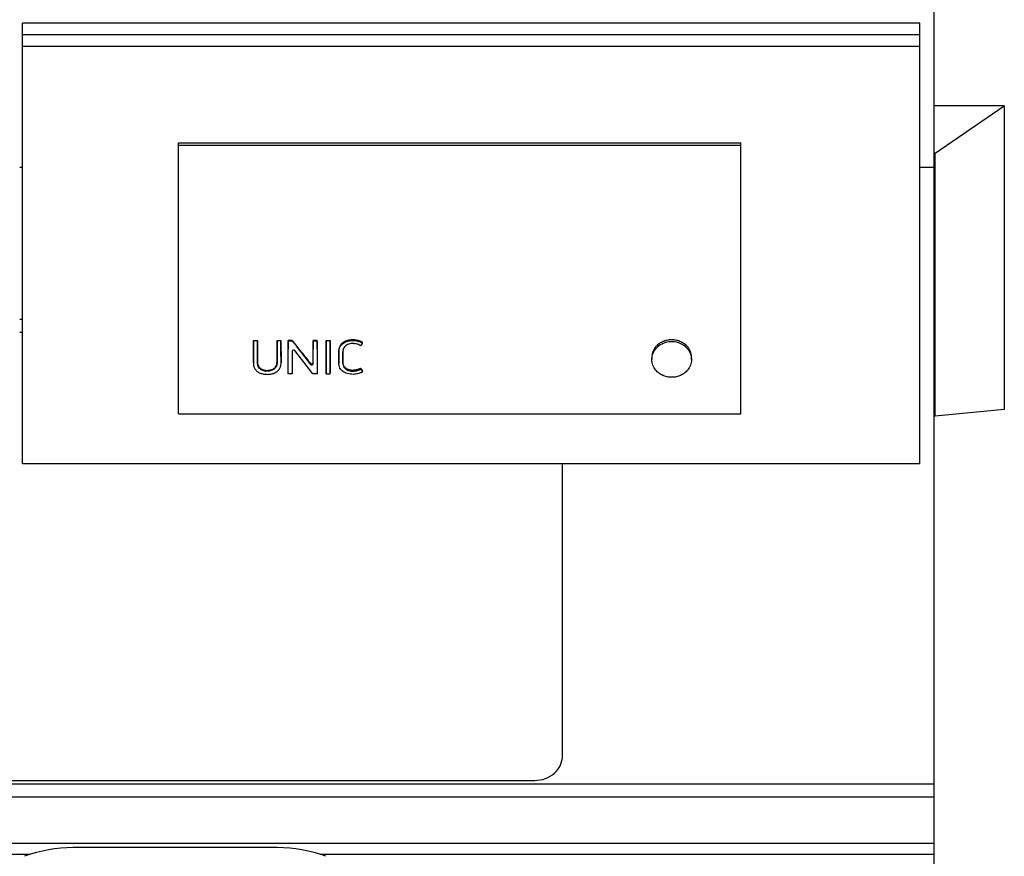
# Model space of a CAD drawing. Header units: inches. Extents: x 0 to 23760, y -13 to 16800.
# Tile 266 of 280: x 21042 to 21743, y 12978 to 13573. Entities that reach past the tile are written whole.
import ezdxf

# ---------------------------------------------------------------- set-up
doc = ezdxf.new("R2010")
doc.units = ezdxf.units.IN
doc.layers.add('1', color=7, linetype='Continuous', true_color=0xffffff)
doc.layers.add('254', color=7, linetype='Continuous', true_color=0xffffff)

msp = doc.modelspace()

# ---------------------------------------------------------------- linework, layer by layer
at = {"layer": '1', "color": 2, "linetype": 'Continuous', "lineweight": 25}
for p, q in [((21692.668, 13590.475), (21692.668, 13511.623)), ((21692.668, 13511.629), (21692.668, 13478.019)), ((21742.956, 13511.629), (21692.668, 13511.629)), ((21693.668, 13478.019), (21742.956, 13511.629)), ((21742.956, 13511.629), (21742.956, 13295.652)), ((21154.93, 13485.248), (21555.43, 13485.248)), ((21154.93, 13483.646), (21154.93, 13485.248)), ((21154.93, 13483.646), (21555.43, 13483.646)), ((21154.93, 13292.485), (21154.93, 13483.646)), ((21555.43, 13483.646), (21555.43, 13485.248)), ((21555.43, 13292.485), (21555.43, 13483.646)), ((21692.668, 13478.019), (21692.668, 13290.859)), ((21693.668, 13478.019), (21692.668, 13478.019)), ((21693.668, 13290.859), (21693.668, 13478.019)), ((21041.913, 13468.107), (21043.905, 13468.107)), ((21682.858, 13468.107), (21692.668, 13468.107)), ((21043.923, 13359.651), (21041.922, 13359.651)), ((21043.923, 13350.416), (21041.922, 13350.416)), ((21208.391, 13344.766), (21211.192, 13344.766)), ((21208.391, 13344.325), (21208.391, 13344.766)), ((21211.192, 13344.325), (21208.391, 13344.325)), ((21211.192, 13344.325), (21211.192, 13344.766)), ((21225.155, 13344.766), (21227.956, 13344.766)), ((21225.155, 13344.325), (21225.155, 13344.766)), ((21227.956, 13344.325), (21225.155, 13344.325)), ((21227.956, 13344.325), (21227.956, 13344.766)), ((21236.024, 13344.766), (21233.181, 13344.766)), ((21233.181, 13344.325), (21233.181, 13344.766)), ((21233.181, 13344.325), (21236.024, 13344.325)), ((21236.024, 13344.325), (21236.024, 13344.766)), ((21253.637, 13344.766), (21250.837, 13344.766)), ((21250.837, 13344.325), (21250.837, 13344.766)), ((21250.837, 13344.325), (21253.637, 13344.325)), ((21253.637, 13344.325), (21253.637, 13344.766)), ((21260.11, 13344.766), (21262.911, 13344.766)), ((21260.11, 13344.325), (21260.11, 13344.766)), ((21262.911, 13344.325), (21260.11, 13344.325)), ((21262.911, 13344.325), (21262.911, 13344.766)), ((21285.981, 13342.799), (21285.981, 13343.244)), ((21227.989, 13328.127), (21227.968, 13337.92)), ((21233.133, 13320.874), (21233.168, 13337.92)), ((21235.995, 13336.991), (21236.029, 13320.874)), ((21250.737, 13320.874), (21237.819, 13337.483)), ((21242.578, 13335.884), (21248.976, 13327.649)), ((21250.804, 13328.132), (21250.825, 13337.92)), ((21253.649, 13337.92), (21253.685, 13320.874)), ((21260.098, 13337.92), (21260.063, 13320.874)), ((21262.959, 13320.874), (21262.923, 13337.92)), ((21208.356, 13328.941), (21208.356, 13328.394)), ((21227.989, 13328.11), (21227.989, 13328.127)), ((21269.174, 13328.848), (21269.174, 13328.3)), ((21272.036, 13329.62), (21272.036, 13330.156)), ((21492.015, 13332.802), (21492.015, 13331.171)), ((21520.208, 13331.171), (21520.208, 13332.801)), ((21233.133, 13320.874), (21233.133, 13321.518)), ((21236.029, 13320.874), (21233.133, 13320.874)), ((21236.029, 13320.874), (21236.029, 13321.518)), ((21253.685, 13320.874), (21250.737, 13320.874)), ((21253.685, 13320.874), (21253.685, 13321.518)), ((21260.063, 13320.874), (21260.063, 13321.518)), ((21260.063, 13320.874), (21262.959, 13320.874)), ((21262.959, 13320.874), (21262.959, 13321.518)), ((21284.75, 13324.289), (21284.75, 13324.885)), ((21284.75, 13324.289), (21286.077, 13322.437)), ((21286.077, 13322.437), (21286.077, 13323.059)), ((21154.93, 13292.485), (21555.43, 13292.485)), ((21742.956, 13295.652), (21693.668, 13290.859)), ((21693.668, 13290.859), (21692.668, 13290.859)), ((21692.668, 13290.855), (21692.668, 12968.212)), ((21428.406, 13049.064), (21428.406, 13256.931)), ((16930.744, 13029.045), (21692.668, 13029.045)), ((20898.668, 13031.557), (21408.668, 13031.557)), ((16930.744, 13019.91), (21692.668, 13019.91)), ((16930.744, 12986.999), (21692.668, 12986.999)), ((21225.331, 12983.729), (21080.006, 12983.729)), ((20695.585, 12979.015), (21049.688, 12979.015)), ((21255.611, 12979.015), (21692.668, 12979.015))]:
    msp.add_line(p, q, dxfattribs=at)
at = {"layer": '1', "color": 110, "linetype": 'Continuous', "lineweight": 13}
for p, q in [((21278.794, 13344.635), (21278.794, 13345.075)), ((21208.379, 13337.92), (21208.379, 13338.386)), ((21211.204, 13337.92), (21211.204, 13338.386)), ((21225.143, 13337.92), (21225.143, 13338.386)), ((21227.968, 13337.92), (21227.968, 13338.386)), ((21233.168, 13337.92), (21233.168, 13338.386)), ((21235.995, 13336.991), (21235.995, 13336.993)), ((21242.578, 13335.884), (21242.578, 13336.364)), ((21250.825, 13337.92), (21250.825, 13338.386)), ((21253.649, 13337.92), (21253.649, 13338.386)), ((21260.098, 13337.92), (21260.098, 13338.386)), ((21262.923, 13337.92), (21262.923, 13338.386)), ((21269.215, 13337.663), (21269.215, 13338.131)), ((21494.445, 13339.729), (21494.445, 13338.274)), ((21517.779, 13339.729), (21517.779, 13338.274)), ((21227.989, 13328.127), (21227.989, 13328.676)), ((21248.976, 13327.649), (21248.976, 13328.204)), ((21250.804, 13328.132), (21250.804, 13328.682))]:
    msp.add_line(p, q, dxfattribs=at)
at = {"layer": '1', "color": 2, "linetype": 'Continuous', "lineweight": 25}
for centre, start, end in [((21080.006, 12883.991), 90, 110.300866), ((21225.331, 12883.991), 69.699134, 90)]:
    msp.add_arc(centre, 99.738, start, end, dxfattribs=at)
for centre, major_axis, ratio, start_param, end_param in [((21506.112, 13331.328), (-14.051, 0), 0.8870108, 3.7326986, 5.6920794), ((21227.945, 13940.652), (-1.911, 1200.902), 0.0009009, 2.0961392, 2.105511), ((21233.191, 13939.75), (1.91, 1199.783), 0.0009006, 4.171048, 4.1873742), ((21236.997, 13336.983), (-1.001, 0.044), 0.8870641, 3.788573, 6.3244483), ((21235.971, 13939.844), (-1.91, 1199.9), 0.0009006, 2.0967348, 2.1121704), ((21232.714, 13939.905), (-759.045, 1185.848), 0.2418607, 1.9442257, 1.9521119), ((21250.847, 13939.105), (1.909, 1198.981), 0.0009003, 4.1782304, 4.1876088), ((21253.627, 13939.882), (-1.91, 1199.946), 0.0009006, 2.0958592, 2.1121836), ((21260.121, 13939.883), (1.91, 1199.947), 0.0009006, 4.1710013, 4.1873258), ((21262.901, 13939.949), (-1.91, 1200.029), 0.0009007, 2.0958837, 2.1122072), ((21249.803, 13328.14), (-1.001, 0.027), 0.8769779, 0.6237267, 3.1630783), ((21267.431, 13936.631), (-693.968, 1184.986), 0.232747, 1.9722772, 1.974055), ((21408.668, 13049.064), (19.738, 0), 0.8870108, 4.7123888, 6.2831855)]:
    msp.add_ellipse(centre, major_axis=major_axis, ratio=ratio, start_param=start_param, end_param=end_param, dxfattribs=at)
for points in [[(21208.379, 13338.386), (21208.383, 13340.509), (21208.387, 13342.636), (21208.391, 13344.766)], [(21211.192, 13344.766), (21211.195, 13342.636), (21211.199, 13340.509), (21211.204, 13338.386)], [(21225.143, 13338.386), (21225.147, 13340.509), (21225.151, 13342.636), (21225.155, 13344.766)], [(21227.956, 13344.766), (21227.96, 13342.636), (21227.963, 13340.509), (21227.968, 13338.386)], [(21233.181, 13344.766), (21233.177, 13342.636), (21233.173, 13340.509), (21233.168, 13338.386)], [(21250.837, 13344.766), (21250.833, 13342.636), (21250.829, 13340.509), (21250.825, 13338.386)], [(21253.649, 13338.386), (21253.645, 13340.509), (21253.641, 13342.636), (21253.637, 13344.766)], [(21260.098, 13338.386), (21260.103, 13340.509), (21260.107, 13342.636), (21260.11, 13344.766)], [(21262.911, 13344.766), (21262.915, 13342.636), (21262.919, 13340.509), (21262.923, 13338.386)], [(21284.63, 13340.96), (21283.686, 13341.557), (21282.628, 13341.933), (21281.509, 13342.188)]]:
    msp.add_open_spline(points, degree=3, dxfattribs=at)
for points, knots in [([(21208.391, 13344.325), (21208.39, 13343.745), (21208.389, 13343.164), (21208.385, 13341.029), (21208.382, 13339.475), (21208.379, 13337.92)], [0, 0, 0, 0, 0.2717687, 0.2717687, 1, 1, 1, 1]), ([(21211.204, 13337.92), (21211.202, 13338.5), (21211.201, 13339.08), (21211.197, 13341.215), (21211.194, 13342.77), (21211.192, 13344.325)], [0, 0, 0, 0, 0.2717687, 0.2717687, 1, 1, 1, 1]), ([(21225.155, 13344.325), (21225.154, 13343.745), (21225.153, 13343.164), (21225.149, 13341.029), (21225.146, 13339.475), (21225.143, 13337.92)], [0, 0, 0, 0, 0.2717687, 0.2717687, 1, 1, 1, 1]), ([(21227.968, 13337.92), (21227.967, 13338.5), (21227.966, 13339.08), (21227.961, 13341.215), (21227.959, 13342.77), (21227.956, 13344.325)], [0, 0, 0, 0, 0.2717687, 0.2717687, 1, 1, 1, 1]), ([(21233.168, 13337.92), (21233.172, 13339.475), (21233.175, 13341.029), (21233.178, 13343.164), (21233.179, 13343.745), (21233.181, 13344.325)], [0, 0, 0, 0, 0.7282313, 0.7282313, 1, 1, 1, 1]), ([(21242.578, 13336.364), (21241.485, 13337.761), (21240.393, 13339.159), (21238.209, 13341.96), (21237.116, 13343.362), (21236.024, 13344.766)], [0, 0, 0, 0, 0.5, 0.5, 1, 1, 1, 1]), ([(21236.024, 13344.325), (21237.089, 13342.954), (21238.153, 13341.582), (21239.965, 13339.249), (21240.711, 13338.288), (21241.831, 13336.846), (21242.205, 13336.365), (21242.578, 13335.884)], [0, 0, 0, 0, 0.4873931, 0.4873931, 0.829131, 0.829131, 1, 1, 1, 1]), ([(21250.825, 13337.92), (21250.828, 13339.475), (21250.831, 13341.029), (21250.834, 13343.164), (21250.836, 13343.745), (21250.837, 13344.325)], [0, 0, 0, 0, 0.7282313, 0.7282313, 1, 1, 1, 1]), ([(21253.637, 13344.325), (21253.64, 13342.77), (21253.643, 13341.215), (21253.647, 13339.08), (21253.648, 13338.5), (21253.649, 13337.92)], [0, 0, 0, 0, 0.7282313, 0.7282313, 1, 1, 1, 1]), ([(21260.11, 13344.325), (21260.109, 13343.745), (21260.108, 13343.164), (21260.104, 13341.029), (21260.102, 13339.475), (21260.098, 13337.92)], [0, 0, 0, 0, 0.2717687, 0.2717687, 1, 1, 1, 1]), ([(21262.923, 13337.92), (21262.922, 13338.5), (21262.921, 13339.08), (21262.917, 13341.215), (21262.914, 13342.77), (21262.911, 13344.325)], [0, 0, 0, 0, 0.2717687, 0.2717687, 1, 1, 1, 1]), ([(21278.794, 13345.075), (21278.215, 13345.075), (21277.643, 13345.04), (21276.511, 13344.896), (21275.952, 13344.786), (21275.331, 13344.617), (21275.262, 13344.598), (21275.125, 13344.558), (21274.92, 13344.497), (21274.45, 13344.34), (21274.06, 13344.185), (21273.552, 13343.957), (21273.305, 13343.832), (21272.943, 13343.629), (21272.823, 13343.559), (21272.647, 13343.449), (21272.589, 13343.412), (21272.473, 13343.336), (21272.416, 13343.297), (21271.908, 13342.946), (21271.499, 13342.6), (21270.948, 13342.03), (21270.775, 13341.832), (21270.573, 13341.573), (21270.533, 13341.521), (21270.454, 13341.416), (21270.416, 13341.362), (21270.303, 13341.202), (21270.231, 13341.093), (21270.024, 13340.765), (21269.9, 13340.542), (21269.681, 13340.085), (21269.586, 13339.851), (21269.468, 13339.492), (21269.433, 13339.372), (21269.385, 13339.188), (21269.37, 13339.127), (21269.342, 13339.003), (21269.277, 13338.694), (21269.235, 13338.382), (21269.215, 13338.131)], [0, 0, 0, 0, 0.125, 0.125, 0.25, 0.25, 0.265625, 0.265625, 0.28125, 0.3125, 0.375, 0.375, 0.4375, 0.4375, 0.46875, 0.46875, 0.484375, 0.484375, 0.5, 0.5, 0.625, 0.625, 0.6875, 0.6875, 0.703125, 0.703125, 0.71875, 0.71875, 0.75, 0.75, 0.8125, 0.8125, 0.875, 0.875, 0.90625, 0.90625, 0.921875, 0.921875, 0.9375, 1, 1, 1, 1]), ([(21269.215, 13337.663), (21269.255, 13338.167), (21269.348, 13338.662), (21269.663, 13339.631), (21269.889, 13340.095), (21270.437, 13340.97), (21270.763, 13341.389), (21271.502, 13342.156), (21271.912, 13342.503), (21272.811, 13343.126), (21273.301, 13343.401), (21274.318, 13343.858), (21274.85, 13344.045), (21276.505, 13344.496), (21277.638, 13344.635), (21278.794, 13344.635)], [0, 0, 0, 0, 0.125, 0.125, 0.25, 0.25, 0.375, 0.375, 0.5, 0.5, 0.625, 0.625, 0.75, 0.75, 1, 1, 1, 1]), ([(21274.599, 13341.395), (21274.05, 13341.048), (21273.567, 13340.614), (21272.808, 13339.639), (21272.51, 13339.094), (21272.137, 13337.963), (21272.05, 13337.367), (21272.017, 13336.481), (21272.023, 13336.185), (21272.024, 13335.594), (21272.027, 13334.117), (21272.031, 13332.048), (21272.035, 13330.274), (21272.037, 13329.092), (21272.019, 13328.498), (21272.164, 13327.331), (21272.317, 13326.748), (21272.835, 13325.664), (21273.188, 13325.15), (21274.055, 13324.258), (21274.584, 13323.881), (21275.747, 13323.287), (21276.382, 13323.08), (21277.698, 13322.81), (21278.365, 13322.759), (21279.713, 13322.792), (21280.385, 13322.86), (21281.695, 13323.079), (21282.34, 13323.224), (21283.591, 13323.657), (21284.196, 13323.943), (21284.75, 13324.289)], [0, 0, 0, 0, 0.0625, 0.0625, 0.125, 0.125, 0.1875, 0.1875, 0.21875, 0.21875, 0.25, 0.375, 0.4375, 0.4375, 0.5, 0.5, 0.5625, 0.5625, 0.625, 0.625, 0.6875, 0.6875, 0.75, 0.75, 0.8125, 0.8125, 0.875, 0.875, 0.9375, 0.9375, 1, 1, 1, 1]), ([(21281.509, 13342.188), (21280.34, 13342.454), (21279.123, 13342.573), (21277.346, 13342.405), (21276.752, 13342.29), (21275.622, 13341.942), (21275.091, 13341.704), (21274.599, 13341.395)], [0, 0, 0, 0, 0.5, 0.5, 0.75, 0.75, 1, 1, 1, 1]), ([(21285.981, 13343.244), (21285.467, 13343.574), (21284.921, 13343.858), (21284.271, 13344.125), (21284.199, 13344.154), (21284.053, 13344.21), (21283.98, 13344.237), (21283.76, 13344.317), (21283.612, 13344.366), (21283.166, 13344.507), (21282.865, 13344.589), (21282.256, 13344.732), (21281.949, 13344.793), (21281.483, 13344.872), (21281.248, 13344.908), (21281.013, 13344.938), (21280.855, 13344.958), (21280.776, 13344.967), (21280.381, 13345.009), (21280.064, 13345.034), (21279.43, 13345.067), (21279.112, 13345.075), (21278.794, 13345.075)], [0, 0, 0, 0, 0.25, 0.25, 0.28125, 0.28125, 0.3125, 0.3125, 0.375, 0.375, 0.5, 0.5, 0.625, 0.625, 0.6875, 0.71875, 0.71875, 0.75, 0.75, 0.875, 0.875, 1, 1, 1, 1]), ([(21278.794, 13344.635), (21280.068, 13344.635), (21281.34, 13344.507), (21283.181, 13344.073), (21283.784, 13343.885), (21284.925, 13343.412), (21285.467, 13343.13), (21285.981, 13342.799)], [0, 0, 0, 0, 0.5, 0.5, 0.75, 0.75, 1, 1, 1, 1]), ([(21285.981, 13342.799), (21285.889, 13342.675), (21285.798, 13342.551), (21285.348, 13341.938), (21284.989, 13341.449), (21284.63, 13340.96)], [0, 0, 0, 0, 0.202463, 0.202463, 1, 1, 1, 1]), ([(21517.779, 13339.729), (21517.617, 13339.937), (21517.282, 13340.343), (21516.921, 13340.728), (21516.36, 13341.289), (21515.961, 13341.643), (21515.324, 13342.143), (21515.106, 13342.304), (21514.768, 13342.538), (21514.654, 13342.615), (21514.423, 13342.765), (21514.306, 13342.839), (21513.717, 13343.198), (21513.229, 13343.458), (21512.222, 13343.925), (21511.702, 13344.131), (21510.899, 13344.401), (21510.628, 13344.483), (21510.283, 13344.578), (21510.214, 13344.597), (21510.075, 13344.633), (21509.868, 13344.685), (21509.659, 13344.734), (21508.963, 13344.885), (21508.401, 13344.975), (21507.268, 13345.097), (21506.697, 13345.128), (21505.977, 13345.129), (21505.833, 13345.127), (21505.616, 13345.121), (21505.544, 13345.119), (21505.399, 13345.113), (21505.039, 13345.096), (21504.682, 13345.068), (21503.83, 13344.977), (21503.268, 13344.886), (21502.437, 13344.706), (21501.886, 13344.571), (21501.342, 13344.406), (21501.005, 13344.294), (21500.937, 13344.271), (21500.803, 13344.224), (21500.603, 13344.152), (21500.406, 13344.077), (21500.014, 13343.922), (21499.758, 13343.812), (21499.001, 13343.462), (21498.515, 13343.203), (21497.812, 13342.775), (21497.582, 13342.626), (21497.245, 13342.392), (21497.133, 13342.313), (21496.968, 13342.191), (21496.913, 13342.15), (21496.804, 13342.068), (21496.75, 13342.026), (21496.269, 13341.649), (21495.867, 13341.293), (21495.304, 13340.729), (21494.942, 13340.343), (21494.606, 13339.937), (21494.445, 13339.729)], [0, 0, 0, 0, 0.03125, 0.0625, 0.0625, 0.125, 0.125, 0.15625, 0.15625, 0.171875, 0.171875, 0.1875, 0.1875, 0.25, 0.25, 0.3125, 0.3125, 0.34375, 0.34375, 0.3515625, 0.3515625, 0.359375, 0.375, 0.375, 0.4375, 0.4375, 0.5, 0.5, 0.515625, 0.515625, 0.5234375, 0.5234375, 0.53125, 0.5625, 0.5625, 0.625, 0.625, 0.65625, 0.6875, 0.6875, 0.6953125, 0.6953125, 0.703125, 0.71875, 0.71875, 0.75, 0.75, 0.8125, 0.8125, 0.84375, 0.84375, 0.859375, 0.859375, 0.8671875, 0.8671875, 0.875, 0.875, 0.9375, 0.9375, 0.96875, 1, 1, 1, 1]), ([(21208.379, 13337.92), (21208.373, 13335.008), (21208.366, 13332.097), (21208.359, 13328.458), (21208.33, 13327.73), (21208.545, 13326.277), (21208.781, 13325.545), (21209.522, 13324.199), (21210.008, 13323.583), (21211.186, 13322.515), (21211.881, 13322.061), (21213.371, 13321.349), (21214.184, 13321.084), (21215.823, 13320.716), (21216.661, 13320.61), (21218.371, 13320.541), (21219.223, 13320.574), (21220.899, 13320.791), (21221.736, 13320.978), (21223.323, 13321.522), (21224.082, 13321.883), (21225.442, 13322.781), (21226.045, 13323.32), (21227.021, 13324.539), (21227.4, 13325.199), (21227.889, 13326.64), (21227.99, 13327.377), (21227.989, 13328.127)], [0, 0, 0, 0, 0.25, 0.25, 0.3125, 0.3125, 0.375, 0.375, 0.4375, 0.4375, 0.5, 0.5, 0.5625, 0.5625, 0.625, 0.625, 0.6875, 0.6875, 0.75, 0.75, 0.8125, 0.8125, 0.875, 0.875, 0.9375, 0.9375, 1, 1, 1, 1]), ([(21208.356, 13328.941), (21208.356, 13329.16), (21208.359, 13329.38), (21208.36, 13329.69), (21208.36, 13329.781), (21208.361, 13329.964), (21208.361, 13330.238), (21208.363, 13330.878), (21208.365, 13332.157), (21208.368, 13333.255), (21208.372, 13335.452), (21208.376, 13336.918), (21208.379, 13338.386)], [0, 0, 0, 0, 0.0698215, 0.0698215, 0.0988896, 0.0988896, 0.1279577, 0.1860938, 0.3023661, 0.5349108, 0.5349108, 1, 1, 1, 1]), ([(21211.204, 13338.386), (21211.207, 13336.825), (21211.212, 13334.485), (21211.218, 13331.761), (21211.22, 13330.595), (21211.221, 13330.158), (21211.221, 13330.109), (21211.221, 13330.012), (21211.221, 13329.866), (21211.219, 13329.527), (21211.22, 13329.235), (21211.228, 13328.992), (21211.23, 13328.944), (21211.234, 13328.847), (21211.243, 13328.702), (21211.255, 13328.557), (21211.287, 13328.269), (21211.316, 13328.078), (21211.393, 13327.698), (21211.441, 13327.51), (21211.515, 13327.276), (21211.53, 13327.23), (21211.562, 13327.137), (21211.579, 13327.09), (21211.631, 13326.952), (21211.669, 13326.86), (21211.749, 13326.68), (21211.792, 13326.592), (21211.883, 13326.416), (21211.931, 13326.33), (21212.083, 13326.074), (21212.195, 13325.909), (21212.379, 13325.668), (21212.444, 13325.589), (21212.545, 13325.472), (21212.579, 13325.434), (21212.65, 13325.358), (21212.685, 13325.32), (21212.867, 13325.135), (21213.022, 13324.995), (21213.348, 13324.735), (21213.52, 13324.613), (21213.792, 13324.444), (21213.885, 13324.39), (21214.027, 13324.312), (21214.075, 13324.287), (21214.172, 13324.237), (21214.221, 13324.212), (21214.467, 13324.093), (21214.668, 13324.008), (21215.08, 13323.855), (21215.29, 13323.788), (21215.612, 13323.7), (21215.72, 13323.673), (21215.883, 13323.635), (21215.938, 13323.623), (21216.048, 13323.599), (21216.102, 13323.588), (21216.377, 13323.534), (21216.597, 13323.499), (21217.039, 13323.443), (21217.483, 13323.401), (21217.929, 13323.388), (21218.376, 13323.388), (21218.6, 13323.395), (21218.882, 13323.413), (21218.938, 13323.417), (21219.05, 13323.427), (21219.218, 13323.442), (21219.385, 13323.461), (21219.717, 13323.504), (21219.936, 13323.541), (21220.369, 13323.628), (21220.583, 13323.679), (21220.848, 13323.752), (21220.901, 13323.767), (21221.006, 13323.799), (21221.058, 13323.815), (21221.215, 13323.865), (21221.423, 13323.937), (21221.627, 13324.019), (21221.779, 13324.084), (21221.83, 13324.106), (21221.93, 13324.152), (21221.98, 13324.175), (21222.225, 13324.294), (21222.415, 13324.399), (21222.778, 13324.624), (21222.952, 13324.745), (21223.202, 13324.942), (21223.283, 13325.009), (21223.381, 13325.097), (21223.401, 13325.115), (21223.44, 13325.151), (21223.497, 13325.204), (21223.553, 13325.259), (21223.736, 13325.444), (21223.872, 13325.598), (21224.06, 13325.838), (21224.12, 13325.919), (21224.235, 13326.085), (21224.318, 13326.212), (21224.395, 13326.341), (21224.445, 13326.429), (21224.469, 13326.473), (21224.54, 13326.606), (21224.585, 13326.695), (21224.668, 13326.876), (21224.707, 13326.966), (21224.778, 13327.15), (21224.811, 13327.242), (21224.902, 13327.521), (21224.951, 13327.709), (21225.011, 13327.996), (21225.028, 13328.092), (21225.058, 13328.286), (21225.096, 13328.576), (21225.115, 13328.866), (21225.122, 13329.109), (21225.123, 13329.157), (21225.124, 13329.254), (21225.124, 13329.302), (21225.124, 13329.448), (21225.125, 13329.738), (21225.128, 13330.417), (21225.132, 13331.775), (21225.137, 13334.493), (21225.14, 13336.828), (21225.143, 13338.386)], [0, 0, 0, 0, 0.125, 0.1875, 0.21875, 0.21875, 0.2226563, 0.2226563, 0.2265625, 0.234375, 0.25, 0.25, 0.2539063, 0.2539063, 0.2578125, 0.265625, 0.265625, 0.28125, 0.28125, 0.296875, 0.296875, 0.3007813, 0.3007813, 0.3046875, 0.3046875, 0.3125, 0.3125, 0.3203125, 0.3203125, 0.328125, 0.328125, 0.34375, 0.34375, 0.3515625, 0.3515625, 0.3554688, 0.3554688, 0.359375, 0.359375, 0.375, 0.375, 0.390625, 0.390625, 0.3984375, 0.3984375, 0.4023438, 0.4023438, 0.40625, 0.40625, 0.421875, 0.421875, 0.4375, 0.4375, 0.4453125, 0.4453125, 0.4492188, 0.4492188, 0.453125, 0.453125, 0.46875, 0.46875, 0.484375, 0.5, 0.5, 0.515625, 0.515625, 0.5195313, 0.5195313, 0.5234375, 0.53125, 0.53125, 0.546875, 0.546875, 0.5625, 0.5625, 0.5664063, 0.5664063, 0.5703125, 0.5703125, 0.578125, 0.5859375, 0.5859375, 0.5898438, 0.5898438, 0.59375, 0.59375, 0.609375, 0.609375, 0.625, 0.625, 0.6328125, 0.6328125, 0.6347656, 0.6347656, 0.6367188, 0.640625, 0.640625, 0.65625, 0.65625, 0.6640625, 0.6640625, 0.671875, 0.6757813, 0.6757813, 0.6796875, 0.6796875, 0.6875, 0.6875, 0.6953125, 0.6953125, 0.703125, 0.703125, 0.71875, 0.71875, 0.7265625, 0.7265625, 0.734375, 0.75, 0.75, 0.7539063, 0.7539063, 0.7578125, 0.7578125, 0.765625, 0.78125, 0.8125, 0.875, 1, 1, 1, 1]), ([(21225.143, 13337.92), (21225.137, 13334.853), (21225.135, 13331.787), (21225.122, 13328.337), (21225.096, 13327.954), (21224.971, 13327.19), (21224.869, 13326.804), (21224.569, 13326.057), (21224.376, 13325.702), (21223.903, 13325.03), (21223.621, 13324.713), (21222.669, 13323.88), (21221.874, 13323.458), (21220.167, 13322.927), (21219.249, 13322.791), (21217.449, 13322.756), (21216.536, 13322.854), (21214.801, 13323.294), (21213.971, 13323.664), (21212.953, 13324.445), (21212.646, 13324.747), (21212.132, 13325.396), (21211.918, 13325.746), (21211.406, 13326.852), (21211.257, 13327.642), (21211.214, 13328.828), (21211.222, 13329.223), (21211.22, 13330.014), (21211.218, 13331.2), (21211.212, 13333.967), (21211.207, 13336.339), (21211.204, 13337.92)], [0, 0, 0, 0, 0.25, 0.25, 0.28125, 0.28125, 0.3125, 0.3125, 0.34375, 0.34375, 0.375, 0.375, 0.4375, 0.4375, 0.5, 0.5, 0.5625, 0.5625, 0.625, 0.625, 0.65625, 0.65625, 0.6875, 0.6875, 0.75, 0.75, 0.78125, 0.78125, 0.8125, 0.875, 1, 1, 1, 1]), ([(21286.077, 13322.437), (21285.514, 13322.083), (21284.9, 13321.796), (21283.646, 13321.31), (21283.001, 13321.106), (21281.666, 13320.794), (21280.982, 13320.689), (21279.614, 13320.567), (21278.926, 13320.547), (21277.541, 13320.601), (21276.858, 13320.68), (21275.518, 13320.947), (21274.853, 13321.136), (21272.965, 13321.865), (21271.823, 13322.592), (21270.532, 13324.001), (21270.17, 13324.521), (21269.605, 13325.611), (21269.408, 13326.199), (21269.241, 13327.087), (21269.205, 13327.385), (21269.17, 13327.987), (21269.174, 13328.29), (21269.176, 13329.197), (21269.179, 13331.011), (21269.185, 13333.43), (21269.189, 13335.547), (21269.191, 13336.454), (21269.192, 13337.059), (21269.191, 13337.362), (21269.215, 13337.663)], [0, 0, 0, 0, 0.0625, 0.0625, 0.125, 0.125, 0.1875, 0.1875, 0.25, 0.25, 0.3125, 0.3125, 0.375, 0.375, 0.5, 0.5, 0.5625, 0.5625, 0.625, 0.625, 0.65625, 0.65625, 0.6875, 0.6875, 0.75, 0.875, 0.9375, 0.96875, 0.96875, 1, 1, 1, 1]), ([(21269.215, 13338.131), (21269.191, 13337.833), (21269.192, 13337.534), (21269.191, 13336.937), (21269.19, 13336.639), (21269.188, 13335.743), (21269.185, 13333.954), (21269.181, 13332.167), (21269.177, 13330.381), (21269.176, 13329.787), (21269.174, 13329.118), (21269.174, 13329.044), (21269.174, 13328.931), (21269.174, 13328.893), (21269.174, 13328.854)], [0, 0, 0, 0, 0.0963484, 0.0963484, 0.1926968, 0.1926968, 0.3853936, 0.7707872, 0.7707872, 0.963484, 0.963484, 0.9875711, 0.9875711, 1, 1, 1, 1]), ([(21284.75, 13324.885), (21284.612, 13324.799), (21284.471, 13324.718), (21284.185, 13324.564), (21283.894, 13324.418), (21283.445, 13324.222), (21283.136, 13324.106), (21282.823, 13323.999), (21282.665, 13323.949), (21282.423, 13323.88), (21282.342, 13323.858), (21282.179, 13323.816), (21282.098, 13323.796), (21281.689, 13323.699), (21281.36, 13323.636), (21280.7, 13323.527), (21280.369, 13323.484), (21279.869, 13323.436), (21279.702, 13323.423), (21279.367, 13323.403), (21279.199, 13323.396), (21278.863, 13323.388), (21278.694, 13323.388), (21278.439, 13323.395), (21278.354, 13323.399), (21278.184, 13323.408), (21278.099, 13323.414), (21277.844, 13323.435), (21277.676, 13323.454), (21277.341, 13323.502), (21277.175, 13323.531), (21276.847, 13323.599), (21276.684, 13323.637), (21276.36, 13323.723), (21276.2, 13323.772), (21276.001, 13323.839), (21275.962, 13323.853), (21275.883, 13323.881), (21275.843, 13323.895), (21275.726, 13323.939), (21275.572, 13324.001), (21275.421, 13324.067), (21275.273, 13324.136), (21275.199, 13324.172), (21274.982, 13324.283), (21274.841, 13324.362), (21274.566, 13324.529), (21274.433, 13324.618), (21274.238, 13324.758), (21274.143, 13324.831), (21274.049, 13324.906), (21273.988, 13324.957), (21273.957, 13324.983), (21273.867, 13325.061), (21273.808, 13325.114), (21273.694, 13325.222), (21273.638, 13325.277), (21273.476, 13325.445), (21273.374, 13325.56), (21273.18, 13325.798), (21273.088, 13325.92), (21272.959, 13326.108), (21272.896, 13326.204), (21272.836, 13326.301), (21272.797, 13326.366), (21272.778, 13326.399), (21272.721, 13326.497), (21272.685, 13326.564), (21272.615, 13326.697), (21272.582, 13326.764), (21272.487, 13326.967), (21272.431, 13327.104), (21272.33, 13327.381), (21272.286, 13327.522), (21272.209, 13327.806), (21272.177, 13327.949), (21272.143, 13328.13), (21272.136, 13328.167), (21272.124, 13328.239), (21272.118, 13328.275), (21272.102, 13328.384), (21272.092, 13328.457), (21272.051, 13328.82), (21272.04, 13329.111), (21272.035, 13329.548), (21272.035, 13329.694), (21272.036, 13329.912), (21272.036, 13330.021), (21272.036, 13330.13), (21272.036, 13330.203), (21272.036, 13330.24), (21272.035, 13330.859), (21272.031, 13332.607), (21272.027, 13334.504), (21272.024, 13335.892), (21272.024, 13336.111), (21272.023, 13336.258), (21272.023, 13336.331), (21272.023, 13336.545), (21272.021, 13336.686), (21272.021, 13336.827)], [0, 0, 0, 0, 0.0196213, 0.0196213, 0.0392426, 0.0588639, 0.0784852, 0.0784852, 0.0981065, 0.0981065, 0.1079172, 0.1079172, 0.1177279, 0.1177279, 0.1569705, 0.1569705, 0.1962131, 0.1962131, 0.2158344, 0.2158344, 0.2354557, 0.2354557, 0.255077, 0.255077, 0.2648877, 0.2648877, 0.2746983, 0.2746983, 0.2943196, 0.2943196, 0.3139409, 0.3139409, 0.3335622, 0.3335622, 0.3531836, 0.3531836, 0.3580889, 0.3580889, 0.3629942, 0.3629942, 0.3728049, 0.3826155, 0.3826155, 0.3924262, 0.3924262, 0.4120475, 0.4120475, 0.4316688, 0.4316688, 0.4414794, 0.4463848, 0.4463848, 0.4512901, 0.4512901, 0.4611008, 0.4611008, 0.4709114, 0.4709114, 0.4905327, 0.4905327, 0.510154, 0.510154, 0.5199647, 0.52487, 0.52487, 0.5297753, 0.5297753, 0.539586, 0.539586, 0.5493966, 0.5493966, 0.569018, 0.569018, 0.5886393, 0.5886393, 0.6082606, 0.6082606, 0.6131659, 0.6131659, 0.6180712, 0.6180712, 0.6278819, 0.6278819, 0.6671245, 0.6671245, 0.6867458, 0.6867458, 0.6965565, 0.7014618, 0.7014618, 0.7063671, 0.7063671, 0.7848523, 0.9418228, 0.9614441, 0.9712548, 0.9712548, 0.9810654, 0.9810654, 1, 1, 1, 1]), ([(21494.784, 13323.588), (21493.916, 13324.652), (21493.242, 13325.816), (21492.538, 13327.677), (21492.358, 13328.308), (21492.105, 13329.59), (21492.033, 13330.247), (21491.987, 13332.202), (21492.177, 13333.491), (21493.002, 13336.008), (21493.619, 13337.183), (21494.445, 13338.274)], [0, 0, 0, 0, 0.25, 0.25, 0.375, 0.375, 0.5, 0.5, 0.75, 0.75, 1, 1, 1, 1]), ([(21494.445, 13339.729), (21493.619, 13338.662), (21493.002, 13337.515), (21492.564, 13336.214), (21492.539, 13336.137), (21492.491, 13335.982), (21492.468, 13335.905), (21492.4, 13335.672), (21492.359, 13335.516), (21492.246, 13335.049), (21492.184, 13334.737), (21492.055, 13333.882), (21492.014, 13333.337), (21492.015, 13332.79)], [0, 0, 0, 0, 0.5174644, 0.5174644, 0.549806, 0.549806, 0.5821475, 0.5821475, 0.6468305, 0.6468305, 0.7761966, 0.7761966, 1, 1, 1, 1]), ([(21517.779, 13338.274), (21518.604, 13337.183), (21519.221, 13336.008), (21520.047, 13333.491), (21520.236, 13332.202), (21520.19, 13330.247), (21520.118, 13329.59), (21519.866, 13328.308), (21519.686, 13327.677), (21518.981, 13325.816), (21518.308, 13324.652), (21517.439, 13323.588)], [0, 0, 0, 0, 0.25, 0.25, 0.5, 0.5, 0.625, 0.625, 0.75, 0.75, 1, 1, 1, 1]), ([(21520.208, 13332.811), (21520.208, 13332.87), (21520.208, 13332.929), (21520.205, 13333.067), (21520.202, 13333.187), (21520.197, 13333.306), (21520.193, 13333.386), (21520.191, 13333.426), (21520.169, 13333.785), (21520.135, 13334.102), (21519.993, 13335.044), (21519.843, 13335.662), (21519.538, 13336.574), (21519.423, 13336.876), (21519.262, 13337.249), (21519.229, 13337.324), (21519.161, 13337.473), (21519.126, 13337.547), (21519.019, 13337.769), (21518.645, 13338.5), (21518.192, 13339.196), (21517.779, 13339.729)], [0, 0, 0, 0, 0.0240411, 0.0240411, 0.0565731, 0.0728391, 0.0728391, 0.089105, 0.089105, 0.2192329, 0.2192329, 0.4794886, 0.4794886, 0.6096164, 0.6096164, 0.6421484, 0.6421484, 0.6746804, 0.6746804, 0.7397443, 1, 1, 1, 1]), ([(21250.804, 13328.682), (21250.804, 13328.636), (21250.8, 13328.59), (21250.787, 13328.522), (21250.782, 13328.5), (21250.769, 13328.456), (21250.762, 13328.434), (21250.745, 13328.39), (21250.736, 13328.369), (21250.716, 13328.326), (21250.705, 13328.306), (21250.68, 13328.265), (21250.667, 13328.245), (21250.639, 13328.206), (21250.624, 13328.187), (21250.593, 13328.151), (21250.576, 13328.133), (21250.541, 13328.098), (21250.523, 13328.081), (21250.485, 13328.049), (21250.466, 13328.034), (21250.425, 13328.005), (21250.404, 13327.991), (21250.36, 13327.964), (21250.338, 13327.952), (21250.292, 13327.929), (21250.269, 13327.918), (21250.221, 13327.898), (21250.197, 13327.888), (21250.148, 13327.872), (21250.122, 13327.864), (21250.072, 13327.851), (21250.046, 13327.845), (21249.994, 13327.835), (21249.968, 13327.831), (21249.915, 13327.825), (21249.889, 13327.823), (21249.835, 13327.821), (21249.809, 13327.821), (21249.756, 13327.822), (21249.729, 13327.823), (21249.676, 13327.828), (21249.65, 13327.832), (21249.598, 13327.84), (21249.572, 13327.845), (21249.521, 13327.857), (21249.495, 13327.864), (21249.446, 13327.88), (21249.421, 13327.888), (21249.372, 13327.907), (21249.349, 13327.918), (21249.279, 13327.951), (21249.234, 13327.976), (21249.172, 13328.018), (21249.151, 13328.033), (21249.112, 13328.064), (21249.093, 13328.08), (21249.039, 13328.13), (21249.006, 13328.166), (21248.976, 13328.204)], [0, 0, 0, 0, 0.0625, 0.0625, 0.09375, 0.09375, 0.125, 0.125, 0.15625, 0.15625, 0.1875, 0.1875, 0.21875, 0.21875, 0.25, 0.25, 0.28125, 0.28125, 0.3125, 0.3125, 0.34375, 0.34375, 0.375, 0.375, 0.40625, 0.40625, 0.4375, 0.4375, 0.46875, 0.46875, 0.5, 0.5, 0.53125, 0.53125, 0.5625, 0.5625, 0.59375, 0.59375, 0.625, 0.625, 0.65625, 0.65625, 0.6875, 0.6875, 0.71875, 0.71875, 0.75, 0.75, 0.78125, 0.78125, 0.8125, 0.8125, 0.875, 0.875, 0.90625, 0.90625, 0.9375, 0.9375, 1, 1, 1, 1]), ([(21517.439, 13323.588), (21516.788, 13322.792), (21516.043, 13322.076), (21514.367, 13320.805), (21513.442, 13320.257), (21511.484, 13319.373), (21510.434, 13319.03), (21508.305, 13318.577), (21507.208, 13318.462), (21504.999, 13318.463), (21503.912, 13318.578), (21501.776, 13319.033), (21500.729, 13319.377), (21498.78, 13320.258), (21497.855, 13320.806), (21496.18, 13322.077), (21495.435, 13322.792), (21494.784, 13323.588)], [0, 0, 0, 0, 0.125, 0.125, 0.25, 0.25, 0.375, 0.375, 0.5, 0.5, 0.625, 0.625, 0.75, 0.75, 0.875, 0.875, 1, 1, 1, 1])]:
    msp.add_open_spline(points, degree=3, knots=knots, dxfattribs=at)
at = {"layer": '254', "color": 2, "linetype": 'Continuous', "lineweight": 25}
for p, q in [((21043.918, 13562.296), (21043.918, 13570.489)), ((21682.918, 13570.489), (21043.918, 13570.489)), ((21682.918, 13562.296), (21682.918, 13570.489)), ((21043.918, 13553.826), (21043.918, 13562.296)), ((21682.918, 13562.296), (21043.918, 13562.296)), ((21682.918, 13553.826), (21682.918, 13562.296)), ((21043.918, 13256.934), (21043.918, 13553.826)), ((21682.918, 13553.826), (21043.918, 13553.826)), ((21682.918, 13256.934), (21682.918, 13553.826)), ((21682.918, 13256.934), (21043.918, 13256.934))]:
    msp.add_line(p, q, dxfattribs=at)

doc.saveas('drawing.dxf')
